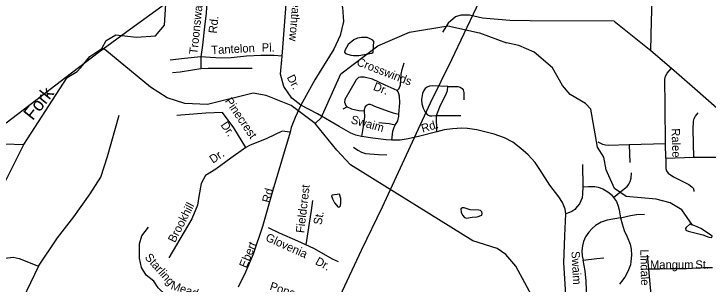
# Model space of a CAD drawing. Extents: x 1547597 to 1699558, y 810033 to 920809.
# Drawn here: x 1615877 to 1623759, y 836281 to 839348 of the extents above; entities that cross this region are included whole.
import ezdxf

# ---------------------------------------------------------------- set-up
doc = ezdxf.new("R2010")
doc.units = 0
for name, color, linetype in [('Exist Hydrographic Creek Single Shore', 7, 'Continuous'), ('Exist Hydrographic Creek Single Shore Label', 7, 'Continuous'), ('Exist Hydrographic Misc Water Feature', 7, 'Continuous'), ('Exist Road Non-System Type 51', 7, 'Continuous'), ('Exist Road Non-System Type 51 Label', 7, 'Continuous'), ('Exist Utilities Electrical Transmission Line', 7, 'Continuous')]:
    doc.layers.add(name, color=color, linetype=linetype)

msp = doc.modelspace()

# ---------------------------------------------------------------- linework, layer by layer
at = {"layer": 'Exist Hydrographic Creek Single Shore'}
msp.add_line((1619543.7, 837802), (1619297.7, 838105.7), dxfattribs=at)
for points in [[(1616874.7, 838955.8), (1616925.7, 839046.7), (1617034.7, 839110.1), (1617267.7, 839082.5), (1617484.8, 839097.8), (1617586.8, 839220.4), (1617628.7, 839885.9)], [(1619297.7, 838105.7), (1619364.8, 838170), (1619588.7, 838667.7), (1620009.8, 838987.5), (1620369.7, 839141), (1620804.8, 839211), (1621161.8, 839131.5), (1621468.7, 839020.2)], [(1614460.8, 835508.8), (1614470.7, 835610.4), (1614597, 835906.8), (1615059.6, 836472.7), (1615634.8, 837160.9), (1615989.5, 837865.5), (1616480.7, 838625.6), (1616595.2, 838695.1), (1616638.1, 838739.6), (1616739.7, 838863.4), (1616874.7, 838955.8)], [(1619297.7, 838105.7), (1619024.7, 838308.2), (1618742.8, 838422.2), (1618593.7, 838448.3), (1618074.7, 838320.9), (1617816.7, 838332.7), (1617617.7, 838395.9), (1617426.7, 838514.6), (1616907.8, 838945.3), (1616874.7, 838955.8)], [(1623583.7, 836948.6), (1623461.7, 837125.1), (1623328.8, 837203.3), (1623170.8, 837245.9), (1622829.8, 837275.8), (1622697.8, 837367.1), (1622599.8, 837579.1), (1622576.7, 837720.8), (1622503.7, 837837.1), (1622425.8, 838265.5), (1622368.8, 838332.3), (1622194.7, 838434.3), (1622104.8, 838534.6), (1621990.8, 838737.1), (1621784.7, 838915.3), (1621609.8, 838991.1), (1621468.7, 839020.2)], [(1621780.7, 836105.5), (1621576.8, 836483.8), (1621461.8, 836617.5), (1621362.7, 836685.1), (1621088.8, 836772.7), (1619699.7, 837634.7), (1619543.7, 837802)]]:
    msp.add_lwpolyline(points, dxfattribs=at)
at = {"layer": 'Exist Hydrographic Misc Water Feature'}
for points in [[(1619959.3, 838979.7), (1619962.8, 839033.7), (1619951.1, 839050.5), (1619915.8, 839067.5), (1619886.1, 839079.1), (1619860.1, 839081.8), (1619822.1, 839081.6), (1619779.2, 839072), (1619737.5, 839055.2), (1619673.4, 839001.3), (1619634, 838931.1), (1619632.1, 838915), (1619643.1, 838897.1), (1619702.9, 838881), (1619732.3, 838876.9)], [(1619732.3, 838876.9), (1619791.9, 838877.6), (1619939.4, 838902.7), (1619955, 838913.8), (1619959.3, 838979.7)], [(1615130.5, 838214.2), (1615152.5, 838189.6), (1615179.4, 838126.9), (1615207.1, 838057.3), (1615381.1, 837966.7), (1615426.8, 837944.9), (1615486.4, 837936), (1615572.9, 837918.1), (1615772.6, 837873.3), (1615989.5, 837865.5)], [(1619589.3, 837204.8), (1619588.7, 837251.7), (1619572.3, 837303.3), (1619489.8, 837292.4), (1619483.9, 837281.2), (1619493.8, 837250), (1619518.7, 837205), (1619559.9, 837153.8), (1619574.7, 837156.4), (1619583.8, 837169.9), (1619589.3, 837204.8)], [(1621080.9, 837039.1), (1621137.1, 837045.8), (1621189, 837065.2), (1621193.1, 837083.7), (1621188.4, 837102.8), (1621172.9, 837114.6), (1621155.4, 837119.7), (1621059, 837124.7), (1620988.5, 837148), (1620971.5, 837148.2), (1620949.9, 837134.7), (1620953.9, 837097.2), (1620969.2, 837064.3), (1620992.7, 837036.7), (1621016.5, 837031.1), (1621080.9, 837039.1)], [(1623552.6, 836961.4), (1623509.4, 836925), (1623503.3, 836910.3), (1623505.8, 836892.3), (1623531.6, 836881), (1623698.8, 836838.5), (1623768.1, 836814.2), (1623803, 836811.6), (1623804.1, 836824.9), (1623788.1, 836839.4), (1623674.7, 836911.2), (1623610.1, 836943.7), (1623552.6, 836961.4)]]:
    msp.add_lwpolyline(points, dxfattribs=at)
at = {"layer": 'Exist Road Non-System Type 51'}
for p, q in [((1617997.7, 838860.5), (1617999.8, 838726.6)), ((1619659.5, 838293.4), (1619609.8, 838265.8)), ((1620677.7, 838010.1), (1620674, 838194)), ((1620674, 838194), (1620951.8, 838194)), ((1623277, 837872.1), (1622863.1, 837861.1)), ((1622863.1, 837861.1), (1622870.5, 837660.5)), ((1623278.9, 837712.1), (1623277, 837872.1)), ((1623278.9, 837712.1), (1623598.9, 837723.1)), ((1623598.9, 837723.1), (1623903.4, 837723.1)), ((1622332.4, 837638.5), (1622336.1, 837384.6)), ((1623086.6, 836450.1), (1623071.9, 836610.1)), ((1623112.4, 836157.6), (1623086.6, 836450.1))]:
    msp.add_line(p, q, dxfattribs=at)
for points in [[(1623108.4, 838931.8), (1623114.7, 839269.9), (1623127.3, 839604.9), (1623136.8, 839764.5), (1623146.3, 840033.2), (1623165.2, 840235.4), (1623168.3, 840518.6), (1623165.2, 841005.2), (1623152.5, 841354.6), (1623146.2, 841667.4)], [(1618921.9, 838870.2), (1618971.3, 839512.2), (1619002.7, 839718.8), (1619123.8, 839889.4), (1619249.4, 839970.2), (1619361.6, 839997.1), (1619494.8, 840015.9)], [(1619494.8, 840015.9), (1619491.6, 839906), (1619517.4, 839744.4), (1619569.1, 839560.1), (1619607.9, 839421.2), (1619617.6, 839262.8), (1619582, 839101.2), (1619511.1, 838947.8), (1619294.8, 838598.8), (1619136.5, 838311.1)], [(1618039, 839603.3), (1618058.3, 839559.1), (1618069.1, 839483), (1618059.2, 839357.1), (1618042.8, 839201.6), (1618017.8, 838994.2), (1617997.7, 838860.5)], [(1622692.9, 839265.7), (1621739.2, 839268.9), (1621508.7, 839272.1), (1621196.1, 839300.5), (1621050.8, 839332.1), (1620953, 839332.1), (1620889.8, 839313.1), (1620807.7, 839243.6), (1620744.5, 839142.5)], [(1622692.9, 839265.7), (1623108.4, 838931.8)], [(1618921.9, 838870.2), (1618833, 838876), (1618681.3, 838874.3), (1618519.3, 838866.7), (1618343.2, 838849.3), (1618231.3, 838847), (1618103.6, 838853), (1617997.7, 838860.5)], [(1623108.4, 838931.8), (1623342.3, 838731.2)], [(1617997.7, 838860.5), (1617815.6, 838841.2), (1617651.5, 838821.7)], [(1619136.5, 838311.1), (1619034.1, 838389.8), (1618939.9, 838524.4), (1618904, 838663.6), (1618921.9, 838870.2)], [(1617677.3, 838681.5), (1617763.3, 838690.2), (1617903.7, 838713.9), (1617999.8, 838726.6)], [(1617999.8, 838726.6), (1618081.7, 838731.3), (1618233.6, 838733.1), (1618417.3, 838730.3), (1618581.2, 838733.8)], [(1620229.8, 838477.3), (1620251.8, 838501.2), (1620264.7, 838543.5), (1620275.8, 838665), (1620286.8, 838716.5), (1620308.9, 838791.9)], [(1623277, 837872.1), (1623271.5, 838304.4), (1623266.9, 838607.9), (1623276.1, 838641), (1623294.5, 838676), (1623342.3, 838731.2)], [(1623342.3, 838731.2), (1623609.1, 838501.2), (1623984.3, 838171.9)], [(1620229.8, 838477.3), (1620093.6, 838538), (1619948.3, 838607.9), (1619854.5, 838631.8), (1619812.2, 838631.8), (1619790.1, 838624.5), (1619764.4, 838598.7), (1619692.6, 838473.6), (1619635.6, 838376.1), (1619631.9, 838346.7), (1619644.8, 838309.9), (1619659.5, 838293.4)], [(1620805.6, 838523.3), (1620634.5, 838530.7), (1620594, 838527), (1620568.2, 838515.9), (1620546.2, 838501.2), (1620529.6, 838477.3), (1620514.9, 838446), (1620503.9, 838378), (1620507.5, 838326.5), (1620522.3, 838278.6), (1620546.2, 838234.5), (1620573.8, 838203.2), (1620597.7, 838190.3), (1620623.4, 838190.3), (1620674, 838194)], [(1620674, 838194), (1620713.6, 838291.5), (1620789, 838449.7), (1620801.9, 838477.3), (1620805.6, 838523.3)], [(1620805.6, 838523.3), (1620917.8, 838523.3), (1620945.4, 838517.8), (1620965.6, 838503.1), (1620978.5, 838484.7), (1620984, 838455.2), (1620984, 838374.3)], [(1620249.2, 838210.9), (1620259.2, 838337.5), (1620256.4, 838412.9), (1620249.1, 838442.4), (1620239.9, 838464.4), (1620229.8, 838477.3)], [(1619854.5, 838249.2), (1619863.7, 838289.7), (1619885.8, 838313.6), (1619906, 838322.8), (1619918.9, 838322.8), (1619942.8, 838315.4), (1619970.4, 838302.6), (1620126.8, 838245.5), (1620183.8, 838223.5), (1620215.1, 838216.1), (1620249.2, 838210.9)], [(1619136.5, 838311.1), (1619069.1, 838173.9), (1619023.9, 838057.5), (1619014.2, 838005.8)], [(1619822.3, 837956.7), (1619757.9, 837971.4), (1619700.9, 837993.5), (1619570.2, 838068.3), (1619322.9, 838213.3), (1619136.5, 838311.1)], [(1619659.5, 838293.4), (1619711, 838269.4), (1619791.9, 838251), (1619854.5, 838249.2)], [(1619854.5, 838249.2), (1619857.3, 838179.3), (1619840.7, 838068.9), (1619822.3, 837956.7)], [(1616154.9, 836483.9), (1616373.5, 836805.3), (1616558, 837044.6), (1616742.5, 837304.4), (1616865.4, 837495.8), (1616940.6, 837728.3), (1617070.4, 838200.1)], [(1618510.1, 837831.1), (1618375.5, 838055.6), (1618245.4, 838230.7), (1618056.9, 838221.7), (1617724.9, 838194.8)], [(1620206.8, 838085.5), (1620234.4, 838135.2), (1620247.2, 838186.7), (1620249.2, 838210.9)], [(1623598.9, 837723.1), (1623590.7, 838037.7), (1623592.5, 838131.5), (1623601.7, 838159.1), (1623614.6, 838188.5), (1623645.9, 838225.3)], [(1620206.8, 838085.5), (1620136.9, 838100.2), (1620019.1, 838111.2)], [(1620166.3, 837916.2), (1620181, 838015.6), (1620193.9, 838063.4), (1620206.8, 838085.5)], [(1619014.2, 838005.8), (1618922.8, 838015.2), (1618747.9, 837934.3), (1618550.5, 837853.5), (1618510.1, 837831.1)], [(1619014.2, 838005.8), (1618817.3, 837347.2), (1618701, 836933.5)], [(1620677.7, 838010.1), (1620486.4, 837958.6), (1620353.9, 837929.1), (1620262, 837916.2), (1620166.3, 837916.2)], [(1622144.8, 837079.2), (1622135.6, 837132.6), (1622122.7, 837171.2), (1622106.1, 837208), (1622063.8, 837270.6), (1621960.8, 837403), (1621849.5, 837581.4), (1621794.3, 837660.5), (1621716.1, 837747), (1621631.5, 837820.6), (1621541.4, 837890.5), (1621447.6, 837942), (1621331.7, 837982.5), (1621134.8, 838032.1), (1621028.1, 838048.7), (1620961.9, 838050.5), (1620855.2, 838045), (1620762.3, 838032.1), (1620677.7, 838010.1)], [(1620166.3, 837916.2), (1620101.9, 837918.3), (1619953.8, 837936.3), (1619822.3, 837956.7)], [(1622863.1, 837861.1), (1622625.8, 837855.5), (1622592.7, 837857.4), (1622563.3, 837864.7), (1622511.8, 837892.3)], [(1618510.1, 837831.1), (1618339.6, 837709.9), (1618169.1, 837584.1), (1618052.5, 837512.3), (1618003.1, 837422.5), (1617976.2, 837274.3), (1617962.7, 837175.5), (1617895.4, 837022.9), (1617635.2, 836578.4)], [(1619732.5, 837837.2), (1619783.8, 837802.3), (1619823.5, 837777.9), (1619867.2, 837763.2), (1620014.9, 837753), (1620112.6, 837747.4)], [(1623278.9, 837712.1), (1623280.7, 837592.5), (1623288.1, 837564.9), (1623304.6, 837541), (1623367.2, 837500.5), (1623541.9, 837412.2), (1623575.9, 837386.4), (1623592.5, 837364.4), (1623598, 837331.3)], [(1622685.6, 837265), (1622768.4, 837333.1), (1622838.3, 837390.1), (1622858.5, 837415.9), (1622875.1, 837447.2), (1622884.3, 837482.1), (1622889.8, 837542.8)], [(1622336.1, 837384.6), (1622334.2, 837307.3), (1622328.7, 837261.4), (1622315.8, 837224.6), (1622299.3, 837193.3), (1622271.7, 837160.2), (1622245.9, 837128.9), (1622212.8, 837106.8), (1622185.2, 837092.1), (1622144.8, 837079.2)], [(1622336.1, 837384.6), (1622402.3, 837390.1), (1622474, 837388.3), (1622512.7, 837380.9), (1622562.3, 837360.7), (1622601, 837340.5), (1622630.4, 837320.2), (1622661.7, 837292.6), (1622685.6, 837265)], [(1619265.7, 837230.5), (1619252, 837116.9), (1619227.9, 836973.3), (1619205.7, 836825.7), (1619192, 836726.1)], [(1622685.6, 837265), (1622718.7, 837219), (1622737.1, 837167.5), (1622748.1, 837125.2), (1622764.7, 837033.3)], [(1622142, 836163.1), (1622122.7, 836521.9), (1622131, 836827.2), (1622144.8, 837079.2)], [(1622764.7, 837033.3), (1622878.8, 837060.8), (1622946.8, 837071.9), (1623037, 837075.6)], [(1622764.7, 837033.3), (1622612.9, 837007.5), (1622543, 836983.6), (1622480.5, 836946.8), (1622441.9, 836913.7), (1622403.2, 836871.4), (1622368.3, 836818), (1622344.4, 836762.8), (1622331.5, 836715), (1622326, 836658), (1622329.6, 836601), (1622338.8, 836553.1)], [(1622764.7, 837033.3), (1622784, 836967), (1622807.9, 836889.8), (1622841, 836818), (1622874.2, 836735.2), (1622887, 836676.4), (1622890.7, 836610.1), (1622883.3, 836536.6), (1622878.8, 836497.9), (1622856.7, 836444.6), (1622834.6, 836400.4), (1622814.4, 836360), (1622777.6, 836312.1), (1622753.7, 836280.9)], [(1618269, 835931.7), (1618102.2, 835987.8), (1617855.4, 836064.2), (1617729.8, 836109.1), (1617599.7, 836158.5), (1617514.5, 836239.3), (1617465.1, 836315.6), (1617379.9, 836383), (1617326, 836468.3), (1617303.6, 836576), (1617303.6, 836737.7), (1617330.5, 836827.5), (1617406.8, 836926.2)], [(1618701, 836933.5), (1618594.8, 836621.7), (1618507.6, 836414.8), (1618423.6, 836246.7)], [(1619192, 836726.1), (1619100.8, 836767.4), (1618892.4, 836860.5), (1618766.8, 836920.4)], [(1619560.7, 836532.5), (1619495.3, 836563.7), (1619394.2, 836619.2), (1619281.4, 836684.7), (1619192, 836726.1)], [(1615543.4, 836625), (1615540, 836620.7), (1615581, 836566), (1615642.5, 836559.1), (1615868, 836586.5), (1615936.3, 836572.8), (1616154.9, 836483.9)], [(1622338.8, 836553.1), (1622495.2, 836571.5), (1622576.1, 836578.9)], [(1622375.6, 836161.3), (1622379.3, 836211), (1622375.6, 836314), (1622362.8, 836429.9), (1622338.8, 836553.1)], [(1616154.9, 836483.9), (1615888.5, 835923.3)], [(1623808.4, 836464.9), (1623703, 836464.9), (1623515.6, 836455), (1623337.9, 836455.6), (1623210.6, 836451.8), (1623086.6, 836450.1)]]:
    msp.add_lwpolyline(points, dxfattribs=at)
at = {"layer": 'Exist Utilities Electrical Transmission Line'}
for points in [[(1619581.2, 836149.7), (1619823.2, 836665.7), (1620060.7, 837159.9), (1620333.8, 837749.3), (1620608.7, 838338.9), (1620850.2, 838828.9), (1621129.3, 839422.1), (1621391.8, 839969.9), (1621685.2, 840585.1), (1621955.9, 841162.5), (1622191.5, 841648.6), (1622418.9, 842138.9), (1622631.8, 842589.4), (1622865.5, 843091.6), (1622974.9, 843305.7), (1623005.4, 843349.3), (1623250, 843523.4), (1623668.2, 843814.7), (1624084.2, 844102.2), (1624340.8, 844282.1)], [(1615787.7, 838111.3), (1616127.5, 838368), (1616465.2, 838628.5), (1616835.3, 838910.7), (1617201.3, 839178.8), (1617599.4, 839466.5), (1618007.6, 839764.2), (1618314.9, 839989.3), (1618545.4, 840155.7), (1618721, 840276.8), (1619161.8, 840599.9), (1619420.6, 840801.7), (1619780.7, 841072.2), (1620144.3, 841330.4), (1620577.1, 841651.6), (1621048, 841990.2), (1621480.3, 842289.2), (1621856.2, 842561.3)]]:
    msp.add_lwpolyline(points, dxfattribs=at)

# ---------------------------------------------------------------- texts
at = {"layer": 'Exist Hydrographic Creek Single Shore Label'}
msp.add_text('Fork', height=150, rotation=51.34727, dxfattribs=at).set_placement((1616089.6, 838130.6))
at = {"layer": 'Exist Road Non-System Type 51 Label'}
for s, rotation, p in [('Troonsway', 83.99439, (1617960.1, 838885.7)), ('Heathrow', 264.94411, (1619047.7, 839584.4)), ('Rd.', 83.99439, (1618179.5, 839122.9)), ('Tantelon', 2.86804, (1618120.4, 838890.6)), ('Pl.', 0.65169, (1618690.4, 838919.5)), ('Crosswinds', 338.94971, (1619759.9, 838767.6)), ('Dr.', 297.52423, (1618972.6, 838629)), ('Dr.', 338.94971, (1619948.9, 838487.6)), ('Pinecrest', 304.24765, (1618267.8, 838359.2)), ('Swaim', 344.49408, (1619696.7, 838108.1)), ('Dr.', 304.24765, (1618219.6, 838086.3)), ('Rd.', 16.39397, (1620517.4, 837999.7)), ('Ralee', 271.63023, (1623344.2, 838048.2)), ('Dr.', 33.72665, (1618135.5, 837646.5)), ('Rd.', 75.83402, (1618784, 837197.5)), ('Fieldcrest', 83.11729, (1619171, 836856.9)), ('Brookhill', 62.589, (1617704.5, 836743.5)), ('St.', 80.46318, (1619369.8, 836947.9)), ('Glovenia', 335.93567, (1618725.6, 836777)), ('Ebert', 67.53857, (1618517.9, 836456.2)), ('Lindale', 271.45492, (1622987.8, 836673.8)), ('Starling', 311.49447, (1617357.1, 836579.5)), ('Dr.', 331.24946, (1619290.5, 836511.5)), ('Swaim', 273.00315, (1622207, 836653.2)), ('Mangum', 359.80534, (1623098.7, 836456.1)), ('St.', 0.20326, (1623613.8, 836455.1)), ('Meadows', 341.3693, (1617651.2, 836226.9)), ('Pope', 341.91523, (1618774.3, 836218.8))]:
    msp.add_text(s, height=95, rotation=rotation, dxfattribs=at).set_placement(p)

doc.saveas('drawing.dxf')
